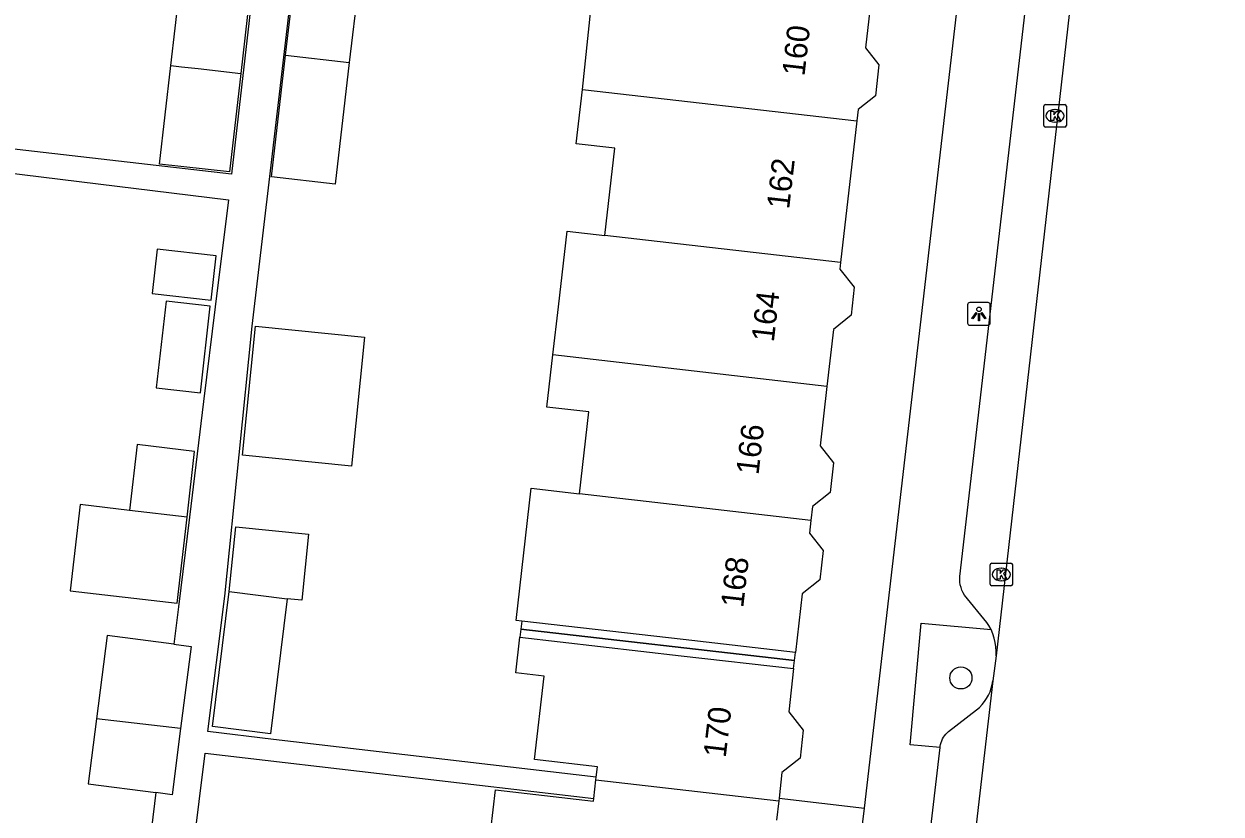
# Model space of a CAD drawing. Extents: x 161696 to 162377, y 380761 to 381673.
# Drawn here: x 162235.4 to 162288.3, y 381018.1 to 381053.1 of the extents above; entities that cross this region are included whole.
import ezdxf

# ---------------------------------------------------------------- set-up
doc = ezdxf.new("R2010")
doc.units = 0
for name, color, linetype in [('IMGEO_Boom', 7, 'Continuous'), ('IMGEO_Kolk', 7, 'Continuous'), ('IMGEO_Lichtpunt', 7, 'Continuous'), ('IMGEO_Pand', 7, 'Continuous'), ('IMGEO_Pand_nummerreeks', 7, 'Continuous'), ('IMGEO_Pand_overbouw', 7, 'Continuous'), ('IMGEO_Parkeervlak_open', 7, 'Continuous'), ('IMGEO_Rijbaan_lokaal_gesloten', 7, 'Continuous'), ('IMGEO_Voetpad_open', 7, 'Continuous')]:
    doc.layers.add(name, color=color, linetype=linetype)

msp = doc.modelspace()

# ---------------------------------------------------------------- linework, layer by layer
at = {"layer": 'IMGEO_Boom'}
msp.add_circle((162276.797, 381024.142), 0.489, dxfattribs=at)
at = {"layer": 'IMGEO_Kolk'}
for p, q in [((162280.459, 381048.569), (162280.459, 381049.421)), ((162280.534, 381049.495), (162281.386, 381049.495)), ((162280.947, 381049.275), (162280.972, 381049.275)), ((162281.46, 381049.421), (162281.46, 381048.569)), ((162281.386, 381048.495), (162280.534, 381048.495)), ((162280.97, 381048.715), (162280.945, 381048.715)), ((162278.086, 381028.29), (162278.086, 381029.142)), ((162278.161, 381029.216), (162279.013, 381029.216)), ((162278.574, 381028.996), (162278.599, 381028.996)), ((162279.087, 381029.142), (162279.087, 381028.29)), ((162278.597, 381028.436), (162278.572, 381028.436)), ((162279.013, 381028.216), (162278.161, 381028.216))]:
    msp.add_line(p, q, dxfattribs=at)
for points in [[(162280.459, 381048.569), (162280.459, 381049.421)], [(162280.534, 381049.495), (162281.386, 381049.495)], [(162280.78, 381049.195), (162280.903, 381049.195), (162280.903, 381049.044), (162281.033, 381049.195), (162281.197, 381049.195), (162281.051, 381049.044), (162281.204, 381048.795), (162281.052, 381048.795), (162280.967, 381048.959), (162280.903, 381048.892), (162280.903, 381048.795), (162280.78, 381048.795), (162280.78, 381049.195)], [(162281.46, 381049.421), (162281.46, 381048.569)], [(162281.386, 381048.495), (162280.534, 381048.495)], [(162278.086, 381028.29), (162278.086, 381029.142)], [(162278.161, 381029.216), (162279.013, 381029.216)], [(162278.407, 381028.916), (162278.53, 381028.916), (162278.53, 381028.765), (162278.66, 381028.916), (162278.824, 381028.916), (162278.678, 381028.765), (162278.831, 381028.516), (162278.679, 381028.516), (162278.594, 381028.68), (162278.53, 381028.613), (162278.53, 381028.516), (162278.407, 381028.516), (162278.407, 381028.916)], [(162279.087, 381029.142), (162279.087, 381028.29)], [(162279.013, 381028.216), (162278.161, 381028.216)]]:
    msp.add_lwpolyline(points, dxfattribs=at)
for centre, start, end in [((162280.536, 381049.419), 91.552, 178.448), ((162280.536, 381049.419), 91.552, 178.448), ((162281.384, 381049.419), 1.552, 88.448), ((162281.384, 381049.419), 1.552, 88.448), ((162280.536, 381048.571), 181.552, 268.448), ((162280.536, 381048.571), 181.552, 268.448), ((162281.384, 381048.571), 271.552, 358.448), ((162281.384, 381048.571), 271.552, 358.448), ((162278.163, 381029.14), 91.552, 178.448), ((162278.163, 381029.14), 91.552, 178.448), ((162279.011, 381029.14), 1.552, 88.448), ((162279.011, 381029.14), 1.552, 88.448), ((162278.163, 381028.292), 181.552, 268.448), ((162278.163, 381028.292), 181.552, 268.448), ((162279.011, 381028.292), 271.552, 358.448), ((162279.011, 381028.292), 271.552, 358.448)]:
    msp.add_arc(centre, 0.0765, start, end, dxfattribs=at)
for centre, major_axis, ratio, start_param, end_param in [((162280.946, 381048.995), (-0.387, 0.002), 0.722429, 4.712389, 7.853982), ((162280.971, 381048.995), (-0.39, 0.002), 0.717154, 1.570796, 4.712389), ((162278.573, 381028.716), (-0.387, 0.002), 0.722429, 4.712389, 7.853982), ((162278.598, 381028.716), (-0.39, 0.002), 0.717154, 1.570796, 4.712389)]:
    msp.add_ellipse(centre, major_axis=major_axis, ratio=ratio, start_param=start_param, end_param=end_param, dxfattribs=at)
at = {"layer": 'IMGEO_Lichtpunt'}
for p, q in [((162277.097, 381040.64), (162277.097, 381039.833)), ((162277.097, 381040.64), (162277.097, 381039.833)), ((162277.999, 381040.735), (162277.191, 381040.735)), ((162277.999, 381040.735), (162277.191, 381040.735)), ((162278.093, 381039.833), (162278.093, 381040.64)), ((162278.093, 381039.833), (162278.093, 381040.64)), ((162277.191, 381039.739), (162277.999, 381039.739)), ((162277.191, 381039.739), (162277.999, 381039.739))]:
    msp.add_line(p, q, dxfattribs=at)
for points in [[(162277.471, 381040.304), (162277.51, 381040.276), (162277.322, 381040.014), (162277.284, 381040.041), (162277.471, 381040.304)], [(162277.573, 381040.256), (162277.62, 381040.256), (162277.62, 381039.934), (162277.573, 381039.934), (162277.573, 381040.256)], [(162277.683, 381040.276), (162277.721, 381040.303), (162277.908, 381040.041), (162277.869, 381040.013), (162277.683, 381040.276)]]:
    msp.add_lwpolyline(points, dxfattribs=at)
msp.add_circle((162277.596, 381040.438), 0.0994, dxfattribs=at)
for centre, start, end in [((162277.191, 381040.64), 90, 180), ((162277.191, 381040.64), 90, 180), ((162277.999, 381040.64), 0, 90), ((162277.999, 381040.64), 0, 90), ((162277.191, 381039.833), 180, 270), ((162277.191, 381039.833), 180, 270), ((162277.999, 381039.833), 270, 0), ((162277.999, 381039.833), 270, 360)]:
    msp.add_arc(centre, 0.0946, start, end, dxfattribs=at)
at = {"layer": 'IMGEO_Pand'}
for points in [[(162241.881, 381051.223), (162242.449, 381056.189), (162242.925, 381056.135), (162243.335, 381056.088), (162245.535, 381055.837), (162244.967, 381050.869)], [(162260.074, 381050.163), (162260.44, 381053.681), (162260.688, 381055.85)], [(162246.952, 381051.672), (162247.344, 381055.007), (162250.158, 381054.676), (162249.767, 381051.349)], [(162272.857, 381054.451), (162272.577, 381052.003), (162273.177, 381051.248), (162273.02, 381049.875), (162272.258, 381049.269), (162272.201, 381048.768)], [(162249.767, 381051.349), (162249.136, 381045.972), (162246.322, 381046.302), (162246.952, 381051.672)], [(162246.952, 381051.672), (162249.767, 381051.349)], [(162244.967, 381050.869), (162244.468, 381046.512), (162241.383, 381046.865), (162241.881, 381051.223)], [(162241.881, 381051.223), (162242.349, 381051.168), (162243.087, 381051.084), (162244.967, 381050.869)], [(162261.059, 381043.707), (162261.5, 381047.568), (162259.799, 381047.763), (162260.074, 381050.163)], [(162260.074, 381050.163), (162272.201, 381048.768)], [(162272.201, 381048.768), (162271.484, 381042.508)], [(162258.764, 381038.422), (162259.008, 381040.552), (162259.391, 381043.896), (162261.059, 381043.707)], [(162271.484, 381042.508), (162261.059, 381043.707)], [(162241.055, 381041.146), (162243.656, 381040.848), (162243.88, 381042.808), (162241.279, 381043.105), (162241.055, 381041.146)], [(162271.484, 381042.508), (162271.451, 381042.218), (162272.088, 381041.417), (162271.946, 381040.175), (162271.161, 381039.551), (162270.872, 381037.029)], [(162241.236, 381036.965), (162243.186, 381036.742), (162243.624, 381040.573), (162241.674, 381040.796), (162241.236, 381036.965)], [(162249.857, 381033.507), (162245.047, 381033.997), (162245.628, 381039.702), (162250.438, 381039.212), (162249.857, 381033.507)], [(162259.942, 381032.284), (162260.355, 381035.908), (162258.501, 381036.12), (162258.764, 381038.422)], [(162270.872, 381037.029), (162258.764, 381038.422)], [(162270.872, 381037.029), (162270.572, 381034.404), (162271.172, 381033.648), (162271.023, 381032.346), (162270.239, 381031.722), (162270.168, 381031.107)], [(162242.596, 381031.257), (162242.932, 381034.161), (162240.39, 381034.456), (162240.053, 381031.552)], [(162270.168, 381031.107), (162270.104, 381030.545), (162270.718, 381029.772), (162270.57, 381028.481), (162269.784, 381027.857), (162269.488, 381025.27), (162264.521, 381025.838), (162257.392, 381026.653), (162257.139, 381026.682), (162257.808, 381032.53), (162259.942, 381032.284)], [(162270.168, 381031.107), (162262.507, 381031.989), (162262.105, 381032.035), (162259.942, 381032.284)], [(162240.053, 381031.552), (162237.864, 381031.806), (162237.422, 381027.996), (162242.154, 381027.448), (162242.596, 381031.257)], [(162242.596, 381031.257), (162240.053, 381031.552)], [(162244.462, 381027.957), (162244.755, 381030.83), (162247.964, 381030.503), (162247.666, 381027.575), (162247.019, 381027.641)], [(162247.019, 381027.641), (162246.283, 381021.673), (162243.726, 381021.988), (162244.462, 381027.957)], [(162244.462, 381027.957), (162247.019, 381027.641)], [(162242.015, 381025.632), (162239.061, 381026.011), (162238.589, 381022.334)], [(162260.68, 381019.761), (162260.733, 381020.211), (162257.956, 381020.53), (162258.38, 381024.22), (162257.13, 381024.363), (162257.31, 381025.939), (162264.439, 381025.124), (162269.406, 381024.555), (162269.187, 381022.637), (162269.83, 381021.828), (162269.689, 381020.599), (162268.891, 381019.965), (162268.761, 381018.824)], [(162242.015, 381025.632), (162242.778, 381025.534), (162242.312, 381021.903)], [(162238.589, 381022.334), (162238.219, 381019.457), (162241.212, 381019.072)], [(162242.312, 381021.903), (162238.589, 381022.334)], [(162242.312, 381021.903), (162241.936, 381018.979), (162241.212, 381019.072)], [(162260.569, 381018.804), (162260.665, 381019.632)], [(162260.665, 381019.632), (162260.68, 381019.761)], [(162260.665, 381019.632), (162268.747, 381018.702)], [(162253.582, 381013.416), (162253.864, 381015.879), (162255.82, 381015.654), (162256.233, 381019.19), (162260.556, 381018.696), (162260.569, 381018.804)], [(162268.747, 381018.702), (162268.651, 381017.86)], [(162268.761, 381018.824), (162268.747, 381018.702)]]:
    msp.add_lwpolyline(points, dxfattribs=at)
at = {"layer": 'IMGEO_Pand_overbouw'}
for points in [[(162269.406, 381024.555), (162269.447, 381024.913), (162257.351, 381026.296), (162257.31, 381025.939), (162264.439, 381025.124)], [(162269.488, 381025.27), (162264.521, 381025.838), (162257.392, 381026.653), (162257.351, 381026.296), (162269.447, 381024.913)]]:
    msp.add_lwpolyline(points, close=True, dxfattribs=at)
at = {"layer": 'IMGEO_Parkeervlak_open'}
for points in [[(162278.352, 381025.112), (162278.359, 381025.312), (162278.348, 381025.513), (162278.319, 381025.711), (162278.273, 381025.907), (162278.21, 381026.097), (162278.13, 381026.28)], [(162275.886, 381021.063), (162275.89, 381021.118), (162275.903, 381021.202), (162275.922, 381021.284), (162275.95, 381021.365), (162275.984, 381021.443), (162276.025, 381021.517), (162276.072, 381021.588), (162276.126, 381021.654), (162276.185, 381021.714), (162276.25, 381021.77), (162277.487, 381022.733), (162277.615, 381022.842), (162277.733, 381022.963), (162277.84, 381023.093), (162277.935, 381023.232), (162278.017, 381023.379), (162278.086, 381023.533), (162278.14, 381023.692), (162278.181, 381023.855), (162278.204, 381024.009)]]:
    msp.add_lwpolyline(points, dxfattribs=at)
at = {"layer": 'IMGEO_Rijbaan_lokaal_gesloten'}
for points in [[(162288.298, 381111.136), (162283.442, 381069.812), (162278.352, 381025.112)], [(162278.352, 381025.112), (162278.204, 381024.009)], [(162278.204, 381024.009), (162274.721, 380993.836)]]:
    msp.add_lwpolyline(points, dxfattribs=at)
at = {"layer": 'IMGEO_Voetpad_open'}
for points in [[(162249.398, 381088.461), (162249.394, 381088.427), (162248.318, 381079.082), (162247.777, 381074.382), (162247.237, 381069.698), (162246.701, 381065.049), (162245.93, 381058.352), (162244.556, 381046.417), (162228.801, 381048.222)], [(162260.68, 381019.761), (162246.411, 381021.417), (162243.52, 381021.774), (162244.259, 381027.764), (162244.896, 381034.012), (162245.475, 381039.702), (162246.249, 381046.311), (162247.52, 381057.127), (162249.668, 381075.215), (162262.757, 381073.661)], [(162272.531, 381018.386), (162278.731, 381071.825)], [(162278.13, 381026.28), (162278.033, 381026.457), (162277.942, 381026.595), (162276.951, 381027.808), (162276.896, 381027.907), (162276.845, 381028.02), (162276.804, 381028.137), (162276.774, 381028.258), (162276.755, 381028.38), (162276.747, 381028.504), (162276.749, 381028.629), (162281.523, 381069.943)], [(162228.686, 381047.214), (162244.421, 381045.287), (162243.841, 381040.548), (162243.329, 381036.367), (162242.702, 381031.245), (162242.217, 381027.281), (162242.015, 381025.632)], [(162275.886, 381021.063), (162274.558, 381021.184), (162275.049, 381026.561), (162278.13, 381026.28)], [(162273.859, 380995.851), (162273.701, 380996.045), (162273.662, 380996.082), (162273.548, 380996.203), (162273.445, 380996.334), (162273.354, 380996.473), (162273.276, 380996.62), (162273.212, 380996.773), (162273.161, 380996.931), (162273.125, 380997.093), (162273.103, 380997.258), (162275.886, 381021.063)], [(162222.765, 380999.395), (162240.462, 380997.193), (162243.4, 381020.812), (162260.569, 381018.804)], [(162241.212, 381019.072), (162240.693, 381014.832)], [(162268.761, 381018.824), (162272.531, 381018.386)], [(162272.419, 381017.419), (162272.531, 381018.386)]]:
    msp.add_lwpolyline(points, dxfattribs=at)

# ---------------------------------------------------------------- texts
at = {"layer": 'IMGEO_Pand_nummerreeks'}
for s, rotation, p in [('160', 83.4288, (162269.883, 381050.721)), ('162', 83.4288, (162269.206, 381044.84)), ('164', 83.4288, (162268.529, 381038.967)), ('166', 83.4284, (162267.852, 381033.091)), ('168', 83.4284, (162267.176, 381027.22)), ('170', 83.2851, (162266.402, 381020.588))]:
    msp.add_text(s, height=1, rotation=rotation, dxfattribs=at).set_placement(p)

doc.saveas('drawing.dxf')
